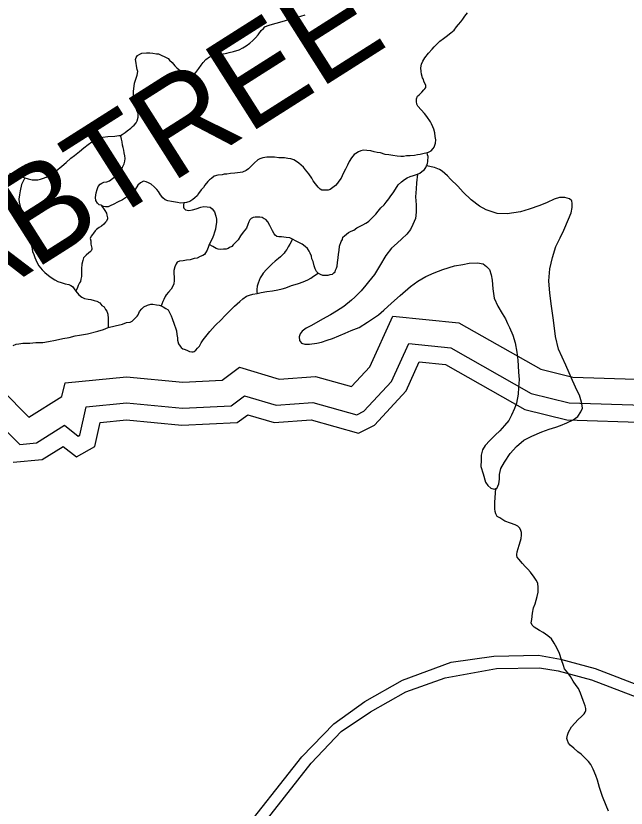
# Model space of a CAD drawing. Extents: x 2001466 to 31450019, y -30647475 to 847247.
# Drawn here: x 2058744 to 2061074, y 756436 to 759460 of the extents above; entities that cross this region are included whole.
import ezdxf

# ---------------------------------------------------------------- set-up
doc = ezdxf.new("R2010")
doc.units = 0
for name, color, linetype in [('Exist Hydrographic Buffer Line', 7, 'Continuous'), ('Exist Hydrographic Lake Shore', 7, 'Continuous'), ('Exist Hydrographic Lake Shore Label', 7, 'Continuous'), ('Exist Hydrographic Misc Water Feature', 7, 'Continuous'), ('Exist Road Non-System Type 51', 7, 'Continuous')]:
    doc.layers.add(name, color=color, linetype=linetype)

msp = doc.modelspace()

# ---------------------------------------------------------------- linework, layer by layer
at = {"layer": 'Exist Hydrographic Buffer Line'}
for points in [[(2057932.7, 757716.6), (2058201.5, 757844), (2058391.4, 757875.7), (2058475.2, 758031.3), (2058691.5, 758031.3), (2058794.3, 757928.4), (2058920.4, 758007.2), (2058931.9, 758058.9), (2059166.6, 758082.4), (2059382.2, 758061.9), (2059531.5, 758069), (2059597.7, 758118.6), (2059748.9, 758073.3), (2059888.1, 758083.2), (2060025.9, 758044.9), (2060095.4, 758120.2), (2060183.4, 758314), (2060435.5, 758288.8), (2060748.2, 758111.6), (2060870.5, 758081), (2061109.7, 758073.2)], [(2058650.7, 757932.9), (2058758.9, 757824.6), (2058823.4, 757830.5), (2058930.1, 757897.2), (2058981.9, 757855.7), (2058988.4, 757859.5), (2059012.6, 757968.1), (2059166.8, 757983.5), (2059379.9, 757963.2), (2059566.4, 757972.1), (2059617.1, 758010.1), (2059737.9, 757973.8), (2059878.1, 757983.8), (2060045.9, 757937.2), (2060072.9, 757950.8), (2060178.4, 758065.1), (2060243.8, 758209.1), (2060405.1, 758192.9), (2060711.3, 758019.3), (2060856.8, 757982.9), (2061139.7, 757973.8)]]:
    msp.add_lwpolyline(points, dxfattribs=at)
at = {"layer": 'Exist Hydrographic Lake Shore'}
msp.add_lwpolyline([(2058734.2, 757756.5), (2058844.9, 757766.5), (2058925.4, 757816.9), (2058975.7, 757776.6), (2059046.2, 757816.9), (2059066.3, 757907.5), (2059167, 757917.6), (2059378.3, 757897.4), (2059589.7, 757907.5), (2059629.9, 757937.7), (2059730.6, 757907.5), (2059871.5, 757917.6), (2060052.6, 757867.2), (2060113, 757897.4), (2060233.8, 758028.3), (2060284.1, 758139.1), (2060384.8, 758129), (2060686.7, 757957.9), (2060847.7, 757917.6), (2061159.7, 757907.5)], dxfattribs=at)
at = {"layer": 'Exist Hydrographic Misc Water Feature'}
for points in [[(2059143.7, 759003.2), (2059149.8, 759007.1), (2059161.7, 759015), (2059169.5, 759021.1), (2059183.7, 759031.1), (2059189.6, 759037.1), (2059195.4, 759043.1), (2059203.6, 759051.2), (2059207.5, 759059.2), (2059211.4, 759073.2), (2059211.6, 759086.9), (2059207.5, 759095.3), (2059201.5, 759115.3), (2059197.4, 759129.3), (2059195.2, 759138.9), (2059193.5, 759157), (2059193.1, 759172.9), (2059195.4, 759191.2), (2059197.4, 759203.1), (2059201.5, 759215), (2059207, 759233.3), (2059209.3, 759247.1), (2059207.2, 759255.1), (2059205.4, 759269.2), (2059203.1, 759278.9), (2059201.3, 759292.9), (2059203.1, 759301.2), (2059209.1, 759309.2), (2059217.1, 759313.3), (2059225.3, 759317.3), (2059243.1, 759319.1), (2059255.4, 759319.2), (2059266.9, 759317.1), (2059281.1, 759315.3), (2059289.3, 759315.3), (2059299.3, 759309.4), (2059313.1, 759303.2), (2059325.4, 759297.3), (2059331.1, 759291.2), (2059341.4, 759281.5), (2059351.2, 759269.4), (2059359.2, 759261.3), (2059372.9, 759249.5), (2059397.5, 759233.6), (2059405.5, 759227.5), (2059413.5, 759227.5), (2059419.3, 759229.5), (2059431, 759243.5), (2059443.1, 759259.5), (2059451.1, 759271.7), (2059459.1, 759281.5), (2059469.1, 759293.7), (2059483, 759303.4), (2059497, 759307.8), (2059510.9, 759311.7), (2059529, 759313.9), (2059549.3, 759317.7), (2059558.9, 759319.9), (2059574.9, 759323.9), (2059597.3, 759329.9), (2059610.8, 759338), (2059623.3, 759345.8), (2059637.2, 759355.8), (2059649.1, 759365.8), (2059658.8, 759376.1), (2059668.8, 759388), (2059680.9, 759404), (2059689.1, 759412.1), (2059694.7, 759418.1), (2059703.1, 759422.1), (2059714.8, 759426), (2059760.5, 759438.2), (2059786.5, 759446), (2059806.6, 759452.3), (2059832.7, 759458.1), (2059848.7, 759464.2)], [(2060313.7, 758937.2), (2060319.7, 758939.2), (2060329.5, 758945.4), (2060337.7, 758953.1), (2060341.6, 758959.4), (2060345.7, 758973.4), (2060347.5, 758987.3), (2060345.3, 758999.4), (2060343.4, 759013.1), (2060339.3, 759027.1), (2060335.4, 759037), (2060331.3, 759047.3), (2060327.4, 759055.2), (2060313.3, 759075.2), (2060303.5, 759087.3), (2060291.4, 759101.3), (2060279.3, 759114.9), (2060275, 759123.2), (2060273.3, 759133.2), (2060273.3, 759143), (2060277, 759152.9), (2060283.2, 759158.9), (2060293.4, 759169.1), (2060301, 759177.3), (2060305.1, 759181.1), (2060309, 759187), (2060309.2, 759191), (2060309.2, 759195.1), (2060303, 759207), (2060299.2, 759219), (2060297.1, 759222.9), (2060293.2, 759236.9), (2060290.9, 759247), (2060290.7, 759261.2), (2060293.2, 759275.1), (2060297.3, 759287), (2060305.3, 759299.2), (2060318.8, 759317), (2060333, 759333.1), (2060341.2, 759341.2), (2060352.9, 759353.2), (2060363.1, 759363), (2060376.7, 759373.1), (2060386.9, 759381.3), (2060405, 759395.2), (2060416.9, 759405.2), (2060426.9, 759417.4), (2060434.5, 759427.3), (2060442.5, 759437.4), (2060450.7, 759447.5), (2060458.5, 759459.3), (2060468.7, 759471.5)], [(2058778.1, 758842.3), (2058791.8, 758838.2), (2058806.2, 758834.5), (2058820.1, 758834.3), (2058828.1, 758834.3), (2058838, 758836.5), (2058850, 758840.3), (2058860.1, 758844.5), (2058869.9, 758850.7), (2058880, 758856.5), (2058898, 758868.4), (2058919.8, 758886.6), (2058936.2, 758900.7), (2058953.8, 758916.7), (2058968.2, 758926.7), (2058987.8, 758942.8), (2059003.6, 758956.6), (2059019.8, 758968.8), (2059033.8, 758978.8), (2059051.8, 758990.7), (2059061.9, 758994.9), (2059075.8, 758996.8), (2059095.7, 758999.1), (2059121.7, 759001.2), (2059137.7, 759002.8), (2059143.7, 759003.2)], [(2059069.9, 758736.8), (2059062.3, 758738.8), (2059055.9, 758745), (2059050, 758754.9), (2059048.1, 758766.9), (2059050.4, 758784.8), (2059054.1, 758796.9), (2059058.2, 758808.8), (2059065.8, 758817), (2059072.1, 758820.9), (2059079.9, 758825), (2059092.2, 758826.8), (2059102.3, 758830.9), (2059113.7, 758838.9), (2059121.9, 758845), (2059131.8, 758853.2), (2059139.8, 758863), (2059145.9, 758871), (2059151.7, 758883), (2059157.8, 758895.1), (2059160.1, 758904.9), (2059162.1, 758915.1), (2059159.9, 758925.2), (2059157.6, 758936.9), (2059156, 758946.9), (2059153.7, 758957), (2059151.7, 758967), (2059149.8, 758979.1), (2059147.6, 758989.1), (2059145.7, 758995.1), (2059143.7, 759003.2)], [(2060313.7, 758937.2), (2060297.7, 758933.2), (2060287.7, 758931.1), (2060277.4, 758928.9), (2060265.7, 758927.1), (2060249.7, 758925.1), (2060235.6, 758925.1), (2060223.9, 758922.9), (2060213.6, 758923.2), (2060199.5, 758925), (2060183.7, 758926.9), (2060167.9, 758928.9), (2060153.8, 758930.7), (2060135.7, 758937.1), (2060123.6, 758938.9), (2060111.5, 758940.7), (2060099.6, 758945), (2060083.6, 758946.6), (2060071.3, 758946.8), (2060061.7, 758944.7), (2060051.7, 758940.9), (2060041.8, 758934.7), (2060035.7, 758930.8), (2060025.8, 758918.4), (2060016, 758904.5), (2060009.8, 758890.5), (2060002, 758874.6), (2059993.8, 758858.8), (2059989.9, 758848.8), (2059985.6, 758840.6), (2059977.6, 758828.4), (2059971.7, 758820.8), (2059964.1, 758812.6), (2059953.6, 758804.4), (2059944, 758796.6), (2059936, 758794.6), (2059926.2, 758794.4), (2059911.8, 758794.6), (2059905.9, 758798.3), (2059897.9, 758806.4), (2059887.6, 758818.5), (2059879.8, 758830.2), (2059873.9, 758840.4), (2059862.2, 758856.4), (2059849.9, 758872.5), (2059841.7, 758882.3), (2059833.7, 758890.4), (2059824, 758898.3), (2059815.6, 758904.5), (2059805.6, 758910.5), (2059793.5, 758914.3), (2059782, 758916.1), (2059769.5, 758918.4), (2059761.9, 758918.3), (2059747.8, 758918), (2059731.6, 758920.1), (2059719.7, 758920.2), (2059709.8, 758920.1), (2059701.8, 758920.1), (2059687.5, 758918.2), (2059675.8, 758913.9), (2059667.8, 758909.9), (2059654.1, 758898.2), (2059647.9, 758891.8), (2059639.7, 758884.1), (2059632.1, 758875.9), (2059623.7, 758869.9), (2059610, 758863.8), (2059599.9, 758861.7), (2059580, 758859.9), (2059564, 758857.8), (2059550.1, 758855.9), (2059539.8, 758855.8), (2059531.8, 758853.8), (2059515.9, 758851.8), (2059501.9, 758847.8), (2059491.7, 758839.6), (2059483.9, 758833.5), (2059477.7, 758827.5), (2059466, 758813.5), (2059460.1, 758805.4), (2059452.1, 758795.7), (2059442, 758781.8), (2059436.1, 758773.4), (2059427.9, 758765.7), (2059420.1, 758759.6), (2059408.2, 758751.7), (2059395.9, 758747.4), (2059385.9, 758745.7)], [(2060311.9, 758887.3), (2060313.7, 758891), (2060315.6, 758897.2), (2060317.4, 758903), (2060317.4, 758911.1), (2060317.6, 758917.2), (2060317.8, 758923.2), (2060315.4, 758929.3), (2060313.7, 758937.2)], [(2060278, 758855.1), (2060285.8, 758859.1), (2060293.6, 758865.3), (2060303.5, 758873.1), (2060309.8, 758881), (2060311.9, 758887.3)], [(2060575.8, 757655.8), (2060580.1, 757656), (2060587.7, 757673.9), (2060589.9, 757691.8), (2060589.9, 757710), (2060595.7, 757731.9), (2060610, 757756.1), (2060631.7, 757790.1), (2060655.5, 757816.1), (2060683.4, 757840.3), (2060713.8, 757855.9), (2060751.7, 757872.1), (2060779.6, 757882), (2060805.2, 757890.3), (2060823.3, 757896.5), (2060847.5, 757906.2), (2060871.7, 757918.4), (2060889.3, 757930.3), (2060901.2, 757948.4), (2060907.3, 757962.5), (2060905.3, 757980.7), (2060901.2, 757994.7), (2060895.2, 758012.6), (2060887.4, 758028.4), (2060869.4, 758068.4), (2060843, 758126.4), (2060815.1, 758188.2), (2060804.6, 758236.1), (2060796.8, 758298.1), (2060788.6, 758352.1), (2060782.7, 758402.1), (2060778.4, 758448.1), (2060782.7, 758494.2), (2060792.1, 758538.2), (2060805.8, 758580.3), (2060821.8, 758612.3), (2060836.2, 758642.2), (2060853.8, 758684.1), (2060864.3, 758708.1), (2060868, 758728.3), (2060868, 758744.1), (2060865.9, 758754.1), (2060857.9, 758762.2), (2060839.9, 758766.2), (2060820, 758766.4), (2060799.7, 758760.1), (2060771.8, 758748.1), (2060743.9, 758736.1), (2060703.7, 758721.9), (2060670.3, 758712), (2060619.9, 758703.8), (2060582.1, 758705.9), (2060540.1, 758719.6), (2060514, 758733.7), (2060481.9, 758757.6), (2060451.9, 758787.3), (2060431.8, 758809.4), (2060403.7, 758837.2), (2060391.6, 758849.2), (2060371.7, 758867.2), (2060361.7, 758873.2), (2060341.8, 758881), (2060311.9, 758887.3)], [(2058719.8, 758860.1), (2058753.9, 758850.4), (2058772.1, 758844.5), (2058778.1, 758842.3)], [(2060278, 758855.1), (2060273.9, 758823.2), (2060272.1, 758799.2), (2060270, 758769), (2060272.3, 758739.1), (2060272.3, 758711.1), (2060270, 758687.1), (2060260, 758663.1), (2060250.1, 758645.1), (2060236.2, 758626.9), (2060218.2, 758608.9), (2060200.3, 758593), (2060178.2, 758572.8), (2060156.6, 758544.9), (2060132.4, 758505.1), (2060112.8, 758472.8), (2060090.6, 758445), (2060080.6, 758432.7), (2060062.7, 758410.6), (2060038.7, 758386.7), (2060025, 758374.6), (2059996.7, 758350.9), (2059968.6, 758332.8), (2059945, 758318.5), (2059914.7, 758302.4), (2059872.8, 758278.3), (2059853, 758268.4), (2059837, 758256.7), (2059829, 758246.5), (2059825.3, 758234.5), (2059827.1, 758220.4), (2059834.7, 758210.3), (2059846.8, 758206.5), (2059865.1, 758206.5), (2059892.9, 758210.4), (2059911.2, 758214.6), (2059932.9, 758222.6), (2059953, 758228.5), (2059977.2, 758238.6), (2060001, 758248.8), (2060024.8, 758258.6), (2060054.7, 758270.7), (2060087.1, 758290.9), (2060128.8, 758319.1), (2060148.6, 758337.1), (2060178.6, 758363), (2060210.8, 758393.1), (2060250.3, 758427.2), (2060278.4, 758447.3), (2060308.6, 758465.4), (2060340.8, 758479.2), (2060374.6, 758491.5), (2060418.3, 758505.6), (2060450.7, 758511.6), (2060474.3, 758515.7), (2060506.5, 758517.7), (2060528.4, 758513.6), (2060540.3, 758503.7), (2060552.4, 758491.8), (2060558.3, 758471.8), (2060562.6, 758451.7), (2060564.7, 758417.7), (2060570.6, 758381.9), (2060584.6, 758351.8), (2060600.8, 758323.8), (2060612.7, 758303.7), (2060620.9, 758285.8), (2060628.9, 758270), (2060641.2, 758241.8), (2060650.6, 758212), (2060657, 758176.1), (2060660.9, 758145.9), (2060661.1, 758123.9), (2060662.9, 758100.2), (2060665.2, 758071.8), (2060663.5, 758042), (2060661.3, 758016), (2060655.1, 757982), (2060647.1, 757961.8), (2060635.6, 757936), (2060625.6, 757916), (2060609.4, 757896.1), (2060591.6, 757875.7), (2060573.7, 757859.7), (2060553.6, 757839.6), (2060535.6, 757819.7), (2060525.5, 757803.8), (2060519.8, 757783.9), (2060519.8, 757763.7), (2060519.6, 757739.7), (2060527.8, 757711.7), (2060537.6, 757679.8), (2060546, 757668), (2060557.7, 757657.7), (2060569.8, 757653.8), (2060575.8, 757655.8)], [(2059898.5, 758478.5), (2059906.5, 758474.5), (2059914.7, 758470.4), (2059924.5, 758470.5), (2059936.4, 758470.7), (2059944.2, 758472.4), (2059952.6, 758474.4), (2059958.6, 758478.7), (2059962.7, 758482.6), (2059964.5, 758488.8), (2059968.8, 758496.7), (2059970.5, 758504.5), (2059972.3, 758518.5), (2059974.6, 758536.8), (2059976.4, 758550.7), (2059978.5, 758564.6), (2059980.1, 758580.5), (2059986.2, 758598.7), (2059990.5, 758606.6), (2059992.2, 758614.8), (2059998.3, 758620.8), (2060006.1, 758626.9), (2060014.3, 758632.6), (2060024.4, 758638.8), (2060034.2, 758642.5), (2060046.3, 758650.8), (2060068.3, 758662.9), (2060080.4, 758668.8), (2060086.1, 758672.8), (2060091.8, 758676.8), (2060098.4, 758682.7), (2060103.9, 758688.8), (2060118.3, 758702.8), (2060127.9, 758714.8), (2060138, 758727), (2060150.3, 758738.9), (2060158.3, 758749), (2060167.9, 758761), (2060175.9, 758772.8), (2060183.9, 758784.9), (2060193.8, 758798.9), (2060203.8, 758815.2), (2060215.9, 758827.1), (2060227.8, 758835.1), (2060237.8, 758841.3), (2060249.9, 758847.2), (2060262, 758851), (2060270, 758853), (2060278, 758855.1)], [(2058778.1, 758842.3), (2058766.2, 758816.1), (2058760.4, 758792.3), (2058758.2, 758776.4), (2058755.9, 758760.5), (2058756.5, 758748.3), (2058760.2, 758732.3), (2058768.2, 758716.5), (2058776.2, 758706.3), (2058782, 758700.2), (2058786.3, 758692.6), (2058792.4, 758676.3), (2058794.7, 758658.5), (2058796.5, 758646.5), (2058796.5, 758626.6), (2058798.6, 758610.4), (2058800.2, 758592.3), (2058804.7, 758578.3), (2058808.4, 758560.7), (2058812.9, 758548.7), (2058816.6, 758538.3), (2058824.8, 758520.5), (2058832.6, 758506.3), (2058844.9, 758490.6), (2058854.8, 758480.6), (2058868.9, 758468.7), (2058878.6, 758460.8), (2058892.5, 758452.6), (2058904.8, 758446.7), (2058916.9, 758442.8), (2058932.9, 758436.8), (2058946.8, 758434.6), (2058954.6, 758430.6), (2058961, 758426.8), (2058966.7, 758418.6), (2058972.7, 758408.8)], [(2059385.9, 758745.7), (2059372.3, 758745.4), (2059361.9, 758747.3), (2059338.1, 758751.4), (2059324.3, 758753.5), (2059313.9, 758757.5), (2059305.9, 758765.6), (2059296.4, 758777.1), (2059288.2, 758789.3), (2059281.9, 758797.2), (2059272, 758807.2), (2059260.2, 758817.1), (2059250.1, 758823.1), (2059242.3, 758827.1), (2059231.9, 758829.1), (2059220, 758823.2), (2059210.1, 758813.3), (2059200.3, 758797), (2059188, 758785), (2059180.2, 758778.9), (2059169.9, 758771.1), (2059151.9, 758757.2), (2059132.2, 758748.9), (2059118.3, 758740.9), (2059104.1, 758734.9), (2059096.1, 758730.8), (2059086.1, 758731.2), (2059078.3, 758732.7), (2059069.9, 758736.8)], [(2059069.9, 758736.8), (2059084, 758716.9), (2059090.4, 758707), (2059092, 758699), (2059094.3, 758688.9), (2059094.5, 758684.9), (2059090.6, 758676.9), (2059086.1, 758673.1), (2059080.5, 758665.1), (2059070.7, 758656.8), (2059062.3, 758652.8), (2059052.4, 758645), (2059046.5, 758639), (2059040.3, 758631), (2059036.4, 758625.1), (2059032.3, 758618.8), (2059028.4, 758610.8), (2059030.7, 758600.8), (2059030.3, 758588.7), (2059032.5, 758579), (2059034.6, 758573.1), (2059034.8, 758569), (2059032.3, 758562.8), (2059028.4, 758559), (2059022.7, 758555), (2059012.2, 758546.8), (2059008.8, 758542.9), (2059002.6, 758536.9), (2059000.6, 758526.7), (2058996.5, 758512.7), (2058994.8, 758494.7), (2058994.8, 758476.8), (2058994.8, 758464.7), (2058992.8, 758454.8), (2058990.5, 758446.6), (2058987, 758440.7), (2058982.7, 758430.8), (2058979, 758422.9), (2058972.7, 758408.8)], [(2059385.9, 758745.7), (2059384.2, 758737.5), (2059384, 758729.4), (2059385.9, 758725.4), (2059392.2, 758719.6), (2059404.1, 758717.4), (2059418, 758719.7), (2059432.4, 758723.7), (2059450.4, 758729.5), (2059462.1, 758731.7), (2059474, 758731.5), (2059486.1, 758729.7), (2059494.1, 758723.6), (2059502.3, 758711.8), (2059508.1, 758695.5), (2059510.3, 758683.8), (2059510.5, 758671.6), (2059508.1, 758657.8), (2059506.2, 758646), (2059502.5, 758633.9), (2059498.4, 758622), (2059496.4, 758615.8), (2059490.6, 758603.7), (2059482.4, 758587.5)], [(2059800.3, 758608.2), (2059790.4, 758612.2), (2059776.3, 758614.3), (2059758.2, 758616.2), (2059748.2, 758616.1), (2059740.4, 758618.1), (2059734.2, 758622.3), (2059730.1, 758628.2), (2059724, 758640.1), (2059714.1, 758660.2), (2059706.3, 758674), (2059698.3, 758682.1), (2059692.2, 758685.9), (2059684.4, 758689.9), (2059676.2, 758691.9), (2059666, 758691.9), (2059658.4, 758691.8), (2059650.4, 758689.8), (2059642, 758686.2), (2059637.9, 758681.9), (2059634.2, 758674), (2059630.3, 758664.1), (2059624.1, 758650), (2059612, 758633.9), (2059602.2, 758620), (2059592.5, 758605.7), (2059584.5, 758595.9), (2059574.3, 758585.7), (2059568.1, 758579.7), (2059560.3, 758576), (2059554.6, 758571.7), (2059546.6, 758569.6), (2059536.4, 758569.9), (2059526.3, 758567.8), (2059516.5, 758569.7), (2059508.7, 758571.7), (2059502.5, 758575.5), (2059496.4, 758579.7), (2059482.4, 758587.5)], [(2059482.4, 758587.5), (2059480.2, 758579.7), (2059474.4, 758565.6), (2059468.5, 758555.5), (2059464.6, 758549.6), (2059458.4, 758545.7), (2059448.4, 758541.5), (2059436.3, 758535.6), (2059424.6, 758533.8), (2059410.3, 758529.4), (2059396.3, 758527.5), (2059382.4, 758525.5), (2059368.4, 758523.6), (2059360.6, 758519.5), (2059356.5, 758513.6), (2059350.8, 758501.5), (2059346.7, 758487.6), (2059346.9, 758475.4), (2059348.7, 758463.4), (2059348.9, 758449.5), (2059346.9, 758437.6), (2059342.8, 758425.3), (2059336.6, 758417.3), (2059326.6, 758405.4), (2059318.6, 758395.3), (2059314.7, 758389.4), (2059308.8, 758377.3), (2059304.9, 758369.3), (2059301.2, 758359.4), (2059298.9, 758353.2)], [(2059800.3, 758608.2), (2059790.2, 758588.2), (2059784.3, 758578.2), (2059778.3, 758568.1), (2059772.4, 758560.1), (2059768.5, 758554.2), (2059762.3, 758548.2), (2059754.1, 758540.2), (2059746.3, 758534), (2059734.4, 758524.1), (2059722.5, 758514.1), (2059714.5, 758506.1), (2059700.6, 758492.3), (2059688.5, 758477.9), (2059684.6, 758472), (2059676.6, 758460.2), (2059672.7, 758449.9), (2059668.6, 758440), (2059664.9, 758427.9), (2059664.7, 758416.2), (2059664.7, 758406.1), (2059664.9, 758399.9)], [(2059898.5, 758478.5), (2059892.3, 758484.7), (2059886.8, 758494.5), (2059882.5, 758506.5), (2059878.8, 758522.5), (2059874.5, 758532.5), (2059872.2, 758542.6), (2059868.3, 758554.5), (2059864.4, 758562.4), (2059858.1, 758572.3), (2059848.4, 758580.2), (2059836.6, 758588.5), (2059826.5, 758594.1), (2059814.4, 758600.4), (2059800.3, 758608.2)], [(2059664.9, 758399.9), (2059680.9, 758404), (2059702.9, 758408), (2059724.4, 758410.4), (2059744.7, 758414.2), (2059760.7, 758418.3), (2059774.4, 758422.3), (2059796.6, 758430.3), (2059810.9, 758434.2), (2059822.6, 758438.5), (2059840.7, 758444.3), (2059858.5, 758452.5), (2059870.6, 758458.4), (2059880.4, 758466.3), (2059898.5, 758478.5)], [(2058972.7, 758408.8), (2058985, 758394.8), (2058996.7, 758386.9), (2059006.7, 758380.9), (2059020.9, 758378.8), (2059030.7, 758376.9), (2059042.8, 758373), (2059052.8, 758371.1), (2059064.9, 758364.8), (2059072.9, 758355), (2059080.9, 758349), (2059086.9, 758339.1), (2059091, 758332.8), (2059094.9, 758320.9), (2059096.9, 758305.2), (2059097.1, 758293), (2059096.9, 758279.2), (2059096.9, 758271.1)], [(2059298.9, 758353.2), (2059306.7, 758349.6), (2059316.7, 758343.7), (2059325.2, 758337.5), (2059331.1, 758327.7), (2059336.8, 758315.5), (2059340.9, 758305.5), (2059348.9, 758283.6), (2059355.3, 758265.6), (2059356.9, 758257.6), (2059359.2, 758243.5), (2059361, 758231.4), (2059361, 758221.7), (2059365.1, 758207.7), (2059370.9, 758199.5), (2059375.2, 758193.6), (2059381.1, 758189.5), (2059387.3, 758187.7), (2059397.3, 758183.8), (2059407.2, 758179.4), (2059415.4, 758177.8), (2059421.3, 758177.7), (2059425, 758179.6), (2059431.2, 758183.5), (2059437.1, 758191.5), (2059444.9, 758199.7), (2059451.3, 758211.7), (2059459.3, 758223.9), (2059469.3, 758235.7), (2059484.9, 758255.7), (2059505.2, 758277.7), (2059529.2, 758301.7), (2059540.9, 758313.7), (2059560.8, 758333.8), (2059578.6, 758351.8), (2059598.7, 758369.9), (2059611, 758380.2), (2059624.5, 758389.8), (2059636.6, 758394.1), (2059648.9, 758397.9), (2059664.9, 758399.9)], [(2059096.9, 758271.1), (2059123, 758277.3), (2059151.1, 758283.2), (2059167.1, 758289.3), (2059181, 758291.2), (2059188.8, 758295.3), (2059197, 758303.4), (2059206.8, 758313.3), (2059211.1, 758319.1), (2059216.9, 758331.2), (2059225.1, 758341.3), (2059232.7, 758349.5), (2059247, 758355.4), (2059259.1, 758359.3), (2059266.7, 758359.3), (2059280.9, 758357.2), (2059291.1, 758355.2), (2059298.9, 758353.2)], [(2058733.6, 758202.5), (2058745.3, 758206.4), (2058755.3, 758208.5), (2058771.5, 758210.5), (2058797.4, 758210.6), (2058821.1, 758212.7), (2058847, 758212.8), (2058868.9, 758216.8), (2058895, 758222.6), (2058923.3, 758228.9), (2058947.2, 758232.5), (2058971.2, 758238.6), (2058987.2, 758240.7), (2059017.2, 758246.7), (2059057.2, 758256.9), (2059078.9, 758262.9), (2059096.9, 758271.1)], [(2061006, 756425.1), (2060998.2, 756446.9), (2060983.8, 756480.8), (2060971.7, 756515.1), (2060963.9, 756542.6), (2060958.2, 756560.9), (2060948.1, 756584.8), (2060939.5, 756602.7), (2060929.7, 756614.7), (2060915.9, 756628.6), (2060901.6, 756642.5), (2060889.9, 756650.8), (2060873.9, 756664.6), (2060859.8, 756676.5), (2060853.8, 756684.6), (2060849.5, 756694.6), (2060847.9, 756702.6), (2060849.9, 756714.5), (2060853.6, 756726.5), (2060865.5, 756746.6), (2060877.6, 756760.6), (2060891.3, 756774.7), (2060903.4, 756786.6), (2060909.6, 756792.6), (2060913.3, 756796.5), (2060917.8, 756802.7), (2060919.4, 756808.5), (2060919.6, 756816.6), (2060917.4, 756826.7), (2060909.2, 756846.6), (2060899.5, 756874.5), (2060891.5, 756892.7), (2060883.1, 756904.5), (2060871, 756920.5), (2060861.2, 756938.7), (2060851.2, 756952.4), (2060839.1, 756968.4), (2060835.2, 756980.4), (2060827.4, 757002.3), (2060819, 757026.6), (2060809.1, 757048.4), (2060799.3, 757066.5), (2060789.2, 757082.3), (2060775.1, 757094.2), (2060756.6, 757106.3), (2060743.1, 757114.4), (2060723, 757126.4), (2060715, 757134.1), (2060711.1, 757144), (2060713.2, 757156.3), (2060716.6, 757180.1), (2060720.7, 757200.1), (2060726.5, 757216.3), (2060734.5, 757244.3), (2060738.6, 757260.3), (2060738.6, 757278.2), (2060736.5, 757294.3), (2060730.4, 757306.2), (2060722.6, 757318.3), (2060708.2, 757336.3), (2060698.8, 757348.3), (2060688.5, 757358), (2060678.1, 757370.1), (2060664.3, 757386), (2060658.4, 757394.2), (2060656.4, 757400.2), (2060656.4, 757404.2), (2060658.4, 757414.1), (2060666, 757440), (2060670.5, 757456), (2060672.6, 757465.9), (2060674.2, 757478.2), (2060674, 757487.9), (2060672.3, 757495.9), (2060668.2, 757504.2), (2060660.2, 757512), (2060650.2, 757517.9), (2060632, 757523.9), (2060610.4, 757532.1), (2060592, 757543.8), (2060581.9, 757549.8), (2060576.4, 757559.9), (2060574.3, 757567.9), (2060572.1, 757578), (2060572.1, 757587.8), (2060572.3, 757604), (2060575.8, 757655.8)]]:
    msp.add_lwpolyline(points, dxfattribs=at)
at = {"layer": 'Exist Road Non-System Type 51'}
for points in [[(2059584.9, 756314.1), (2059835.9, 756632.6), (2059957.9, 756758.2), (2060076.4, 756843.2), (2060220, 756924.6), (2060405.6, 756993.6), (2060568.3, 757016.6), (2060739.2, 757020.1), (2060823.8, 757004.5), (2060955.5, 756969.4), (2061144, 756897), (2061315.9, 756803.4), (2061390.4, 756766.1), (2061589.9, 756722.9), (2062009.6, 756726.4), (2062161.3, 756719.3), (2062368.6, 756717.5), (2062451.7, 756728.2), (2062663.5, 756774.2), (2062918.1, 756871.5), (2063404.3, 757119.2)], [(2059616.7, 756284.1), (2059871.3, 756607.9), (2059986.2, 756728.2), (2060097.6, 756804.2), (2060232.3, 756880.3), (2060382.6, 756933.4), (2060578.9, 756968.8), (2060743.3, 756972.3), (2060813.9, 756960.5), (2060941.6, 756926.4), (2061125.1, 756856), (2061295, 756763.4), (2061376.1, 756722.8), (2061572.2, 756678.6), (2062009.6, 756685.7)]]:
    msp.add_lwpolyline(points, dxfattribs=at)

# ---------------------------------------------------------------- texts
at = {"layer": 'Exist Hydrographic Lake Shore Label'}
msp.add_text('CRABTREE', height=360.89, rotation=32.4058, dxfattribs=at).set_placement((2057954.4, 757942.9))

doc.saveas('drawing.dxf')
